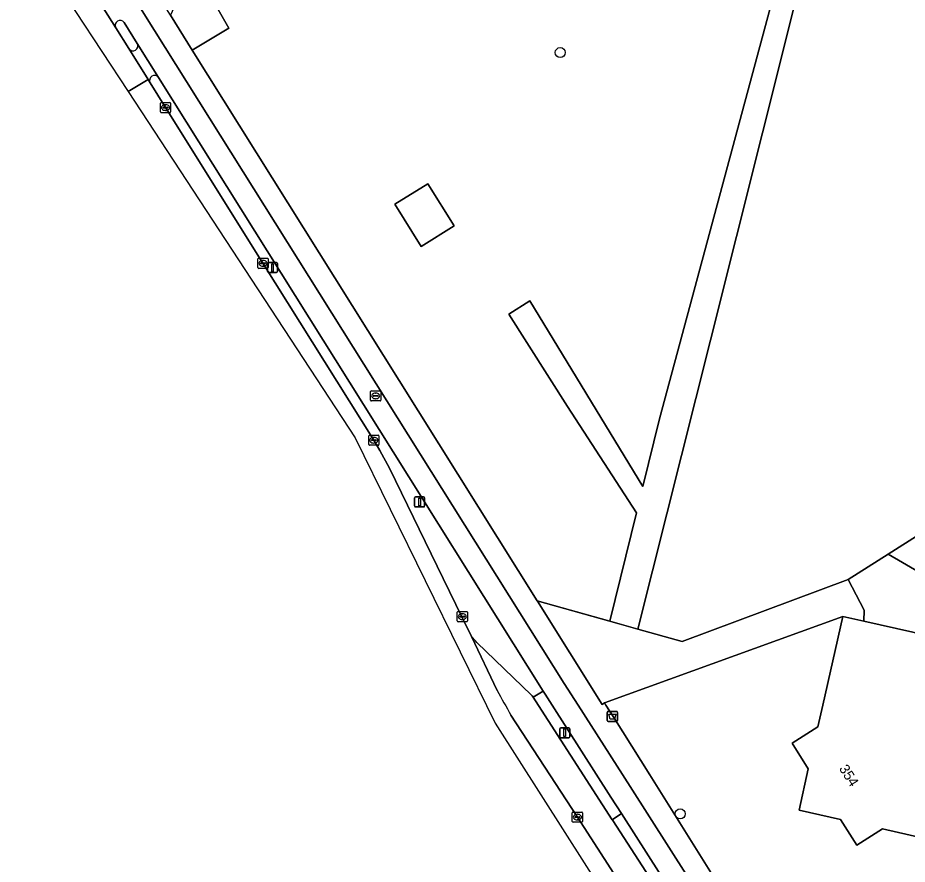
# Model space of a CAD drawing. Extents: x 160023 to 161302, y 384750 to 385707.
# Drawn here: x 160172 to 160259.3, y 384984.4 to 385067.5 of the extents above; entities that cross this region are included whole.
import ezdxf

# ---------------------------------------------------------------- set-up
doc = ezdxf.new("R2010")
doc.units = 0
for name, color, linetype in [('IMGEO_Afvalbak', 7, 'Continuous'), ('IMGEO_Berm_open', 7, 'Continuous'), ('IMGEO_Boom', 7, 'Continuous'), ('IMGEO_Erf', 7, 'Continuous'), ('IMGEO_Fietspad_gesloten', 7, 'Continuous'), ('IMGEO_Grasland_overig', 7, 'Continuous'), ('IMGEO_Hek', 7, 'Continuous'), ('IMGEO_Kolk', 7, 'Continuous'), ('IMGEO_Lichtmast', 7, 'Continuous'), ('IMGEO_OVBaan_open', 7, 'Continuous'), ('IMGEO_Pand', 7, 'Continuous'), ('IMGEO_Pand_nummerreeks', 7, 'Continuous'), ('IMGEO_Rijbaan_lokaal_open', 7, 'Continuous'), ('IMGEO_Rijbaan_regionaal_gesloten', 7, 'Continuous'), ('IMGEO_Rioolput', 7, 'Continuous'), ('IMGEO_Verkeerseiland_open', 7, 'Continuous'), ('IMGEO_Voetpad_onverhard', 7, 'Continuous'), ('IMGEO_Voetpad_open', 7, 'Continuous')]:
    doc.layers.add(name, color=color, linetype=linetype)

msp = doc.modelspace()

# ---------------------------------------------------------------- linework, layer by layer
at = {"layer": 'IMGEO_Afvalbak'}
for p, q in [((160229.982, 384999.39), (160230.772, 384999.39)), ((160230.772, 384999.39), (160229.982, 384999.39)), ((160229.882, 384998.49), (160229.882, 384999.29)), ((160229.882, 384999.29), (160229.882, 384998.49)), ((160230.872, 384999.29), (160230.872, 384998.49)), ((160230.872, 384998.49), (160230.872, 384999.29)), ((160230.772, 384998.39), (160229.982, 384998.39)), ((160229.982, 384998.39), (160230.772, 384998.39))]:
    msp.add_line(p, q, dxfattribs=at)
msp.add_lwpolyline([(160230.025, 384999.104), (160230.729, 384999.104), (160230.58, 384998.634), (160230.174, 384998.634), (160230.025, 384999.104)], dxfattribs=at)
for centre, start, end in [((160229.982, 384999.29), 90, 180), ((160229.982, 384999.29), 90, 180), ((160230.772, 384999.29), 0, 90), ((160230.772, 384999.29), 360, 90), ((160229.982, 384998.49), 180, 270), ((160229.982, 384998.49), 180, 270), ((160230.772, 384998.49), 270, 0), ((160230.772, 384998.49), 270, 0)]:
    msp.add_arc(centre, 0.1, start, end, dxfattribs=at)
at = {"layer": 'IMGEO_Berm_open'}
for points in [[(160231.281, 384989.356), (160230.377, 384988.745), (160230.426, 384988.669), (160235.467, 384980.885), (160236.406, 384979.434)], [(160269.56, 384928.19), (160264.551, 384936.251), (160256.317, 384949.536), (160253.18, 384954.585), (160241.648, 384973.092), (160231.281, 384989.356)]]:
    msp.add_lwpolyline(points, dxfattribs=at)
at = {"layer": 'IMGEO_Boom'}
for centre in [(160225.264, 385064.066), (160237.039, 384989.322)]:
    msp.add_circle(centre, 0.489, dxfattribs=at)
at = {"layer": 'IMGEO_Erf'}
for points in [[(160280.916, 385001.181), (160257.45, 385014.824), (160253.525, 385012.336), (160255.098, 385009.311), (160255.055, 385008.255), (160269.196, 385005.063)], [(160267.761, 384985.373), (160256.914, 384987.866), (160254.376, 384986.259), (160252.79, 384988.764), (160248.736, 384989.692), (160249.62, 384993.76), (160248.037, 384996.266), (160250.564, 384997.858), (160251.048, 385000), (160253.018, 385008.715), (160229.624, 385000.211), (160229.757, 385000), (160230.525, 384998.779), (160234.054, 384993.171), (160245.351, 384975.085)]]:
    msp.add_lwpolyline(points, dxfattribs=at)
at = {"layer": 'IMGEO_Fietspad_gesloten'}
for points in [[(160243.51, 384974.152), (160232.122, 384992.018), (160227.021, 385000), (160225.662, 385002.126), (160183.197, 385069.864), (160174.431, 385083.884), (160170.064, 385090.861)], [(160179.829, 385069.38), (160181.628, 385066.499)], [(160182.47, 385067.01), (160183.736, 385064.968), (160185.836, 385061.601), (160205.957, 385029.505), (160223.583, 385001.378), (160223.776, 385001.07), (160224.462, 385000), (160230.245, 384990.981), (160231.281, 384989.356), (160241.648, 384973.092)]]:
    msp.add_lwpolyline(points, dxfattribs=at)
msp.add_arc((160182.063, 385066.732), 0.493, 34.28379, 208.22236, dxfattribs=at)
at = {"layer": 'IMGEO_Grasland_overig'}
for points in [[(160263.258, 385128.704), (160254.185, 385092.511), (160247.686, 385066.356), (160240.011, 385035.841), (160232.89, 385007.459), (160237.23, 385006.236), (160253.525, 385012.336), (160257.45, 385014.824), (160260.583, 385016.811), (160261.202, 385019.264), (160266.916, 385041.926), (160293.095, 385145.525)], [(160207.798, 385132.669), (160201.562, 385109.837), (160196.57, 385091.702), (160190.411, 385070.563), (160192.736, 385066.467), (160189.153, 385064.306), (160209.445, 385031.878), (160223.017, 385010.241), (160230.124, 385008.238), (160232.748, 385018.878), (160225.978, 385029.314), (160220.205, 385038.374), (160222.282, 385039.697), (160233.386, 385021.466), (160235.021, 385028.094), (160247.583, 385074.766), (160255.043, 385104.991), (160263.021, 385135.825)]]:
    msp.add_lwpolyline(points, dxfattribs=at)
msp.add_lwpolyline([(160214.857, 385047.051), (160211.609, 385045.032), (160209.035, 385049.173), (160212.283, 385051.192)], close=True, dxfattribs=at)
at = {"layer": 'IMGEO_Hek'}
for points in [[(160253.525, 385012.336), (160257.45, 385014.824)], [(160223.017, 385010.241), (160237.23, 385006.236), (160253.525, 385012.336)]]:
    msp.add_lwpolyline(points, dxfattribs=at)
at = {"layer": 'IMGEO_Kolk'}
for p, q in [((160186.025, 385058.236), (160186.025, 385059.088)), ((160186.1, 385059.162), (160186.952, 385059.162)), ((160186.513, 385058.942), (160186.538, 385058.942)), ((160187.026, 385059.088), (160187.026, 385058.236)), ((160186.952, 385058.162), (160186.1, 385058.162)), ((160186.284, 385058.656), (160186.284, 385058.668)), ((160186.722, 385058.619), (160186.324, 385058.619)), ((160186.327, 385058.705), (160186.725, 385058.705)), ((160186.536, 385058.382), (160186.511, 385058.382)), ((160186.768, 385058.668), (160186.768, 385058.656)), ((160195.59, 385042.95), (160195.59, 385043.802)), ((160195.665, 385043.876), (160196.517, 385043.876)), ((160195.849, 385043.37), (160195.849, 385043.382)), ((160196.287, 385043.333), (160195.889, 385043.333)), ((160195.892, 385043.419), (160196.29, 385043.419)), ((160196.101, 385043.096), (160196.076, 385043.096)), ((160196.078, 385043.656), (160196.103, 385043.656)), ((160196.333, 385043.382), (160196.333, 385043.37)), ((160196.591, 385043.802), (160196.591, 385042.95)), ((160196.517, 385042.876), (160195.665, 385042.876)), ((160206.548, 385026.507), (160207.4, 385026.507)), ((160206.473, 385025.581), (160206.473, 385026.433)), ((160206.732, 385026.001), (160206.732, 385026.013)), ((160207.17, 385025.964), (160206.772, 385025.964)), ((160206.775, 385026.05), (160207.173, 385026.05)), ((160206.984, 385025.727), (160206.959, 385025.727)), ((160206.961, 385026.287), (160206.986, 385026.287)), ((160207.216, 385026.013), (160207.216, 385026.001)), ((160207.474, 385026.433), (160207.474, 385025.581)), ((160207.4, 385025.507), (160206.548, 385025.507)), ((160215.158, 385008.264), (160215.158, 385009.116)), ((160215.233, 385009.19), (160216.085, 385009.19)), ((160216.159, 385009.116), (160216.159, 385008.264)), ((160216.085, 385008.19), (160215.233, 385008.19)), ((160215.417, 385008.684), (160215.417, 385008.696)), ((160215.855, 385008.647), (160215.457, 385008.647)), ((160215.46, 385008.733), (160215.858, 385008.733)), ((160215.669, 385008.41), (160215.644, 385008.41)), ((160215.646, 385008.97), (160215.671, 385008.97)), ((160215.901, 385008.696), (160215.901, 385008.684)), ((160226.451, 384988.581), (160226.451, 384989.433)), ((160226.526, 384989.507), (160227.378, 384989.507)), ((160226.71, 384989.001), (160226.71, 384989.013)), ((160227.148, 384988.964), (160226.75, 384988.964)), ((160226.753, 384989.05), (160227.151, 384989.05)), ((160226.939, 384989.287), (160226.964, 384989.287)), ((160227.194, 384989.013), (160227.194, 384989.001)), ((160227.452, 384989.433), (160227.452, 384988.581)), ((160227.378, 384988.507), (160226.526, 384988.507)), ((160226.962, 384988.727), (160226.937, 384988.727))]:
    msp.add_line(p, q, dxfattribs=at)
for points in [[(160186.025, 385058.236), (160186.025, 385059.088)], [(160186.1, 385059.162), (160186.952, 385059.162)], [(160187.026, 385059.088), (160187.026, 385058.236)], [(160186.952, 385058.162), (160186.1, 385058.162)], [(160195.59, 385042.95), (160195.59, 385043.802)], [(160195.665, 385043.876), (160196.517, 385043.876)], [(160196.591, 385043.802), (160196.591, 385042.95)], [(160196.517, 385042.876), (160195.665, 385042.876)], [(160206.548, 385026.507), (160207.4, 385026.507)], [(160206.473, 385025.581), (160206.473, 385026.433)], [(160207.474, 385026.433), (160207.474, 385025.581)], [(160207.4, 385025.507), (160206.548, 385025.507)], [(160215.158, 385008.264), (160215.158, 385009.116)], [(160215.233, 385009.19), (160216.085, 385009.19)], [(160216.159, 385009.116), (160216.159, 385008.264)], [(160216.085, 385008.19), (160215.233, 385008.19)], [(160226.451, 384988.581), (160226.451, 384989.433)], [(160226.526, 384989.507), (160227.378, 384989.507)], [(160227.452, 384989.433), (160227.452, 384988.581)], [(160227.378, 384988.507), (160226.526, 384988.507)]]:
    msp.add_lwpolyline(points, dxfattribs=at)
for centre, radius, start, end in [((160186.102, 385059.086), 0.0765, 91.55205, 178.44795), ((160186.102, 385059.086), 0.0765, 91.55205, 178.44795), ((160186.95, 385059.086), 0.0765, 1.55205, 88.44795), ((160186.95, 385059.086), 0.0765, 1.55205, 88.44795), ((160186.102, 385058.238), 0.0765, 181.55205, 268.44795), ((160186.102, 385058.238), 0.0765, 181.55205, 268.44795), ((160186.324, 385058.665), 0.0403, 85.87752, 175.75265), ((160186.321, 385058.655), 0.0366, 178.93798, 274.71019), ((160186.725, 385058.662), 0.043, 264.86636, 352.45326), ((160186.729, 385058.667), 0.0386, 1.73085, 96.63898), ((160186.95, 385058.238), 0.0765, 271.55205, 358.44795), ((160186.95, 385058.238), 0.0765, 271.55205, 358.44795), ((160195.667, 385043.8), 0.0765, 91.55205, 178.44795), ((160195.667, 385043.8), 0.0765, 91.55205, 178.44795), ((160195.889, 385043.379), 0.0403, 85.87752, 175.75265), ((160195.886, 385043.369), 0.0366, 178.93798, 274.71019), ((160196.29, 385043.376), 0.043, 264.86636, 352.45326), ((160196.294, 385043.381), 0.0386, 1.73085, 96.63898), ((160196.515, 385043.8), 0.0765, 1.55205, 88.44795), ((160196.515, 385043.8), 0.0765, 1.55205, 88.44795), ((160195.667, 385042.952), 0.0765, 181.55205, 268.44795), ((160195.667, 385042.952), 0.0765, 181.55205, 268.44795), ((160196.515, 385042.952), 0.0765, 271.55205, 358.44795), ((160196.515, 385042.952), 0.0765, 271.55205, 358.44795), ((160206.55, 385026.431), 0.0765, 91.55205, 178.44795), ((160206.55, 385026.431), 0.0765, 91.55205, 178.44795), ((160207.398, 385026.431), 0.0765, 1.55205, 88.44795), ((160207.398, 385026.431), 0.0765, 1.55205, 88.44795), ((160206.55, 385025.583), 0.0765, 181.55205, 268.44795), ((160206.55, 385025.583), 0.0765, 181.55205, 268.44795), ((160206.772, 385026.01), 0.0403, 85.87752, 175.75265), ((160206.769, 385026), 0.0366, 178.93798, 274.71019), ((160207.173, 385026.007), 0.043, 264.86636, 352.45326), ((160207.177, 385026.012), 0.0386, 1.73085, 96.63898), ((160207.398, 385025.583), 0.0765, 271.55205, 358.44795), ((160207.398, 385025.583), 0.0765, 271.55205, 358.44795), ((160215.235, 385009.114), 0.0765, 91.55205, 178.44795), ((160215.235, 385009.114), 0.0765, 91.55205, 178.44795), ((160216.083, 385009.114), 0.0765, 1.55205, 88.44795), ((160216.083, 385009.114), 0.0765, 1.55205, 88.44795), ((160215.235, 385008.266), 0.0765, 181.55205, 268.44795), ((160215.235, 385008.266), 0.0765, 181.55205, 268.44795), ((160215.457, 385008.693), 0.0403, 85.87752, 175.75265), ((160215.454, 385008.683), 0.0366, 178.93798, 274.71019), ((160215.858, 385008.69), 0.043, 264.86636, 352.45326), ((160215.862, 385008.695), 0.0386, 1.73085, 96.63898), ((160216.083, 385008.266), 0.0765, 271.55205, 358.44795), ((160216.083, 385008.266), 0.0765, 271.55205, 358.44795), ((160226.528, 384989.431), 0.0765, 91.55205, 178.44795), ((160226.528, 384989.431), 0.0765, 91.55205, 178.44795), ((160226.75, 384989.01), 0.0403, 85.87752, 175.75265), ((160226.747, 384989), 0.0366, 178.93798, 274.71019), ((160227.151, 384989.007), 0.043, 264.86636, 352.45326), ((160227.155, 384989.012), 0.0386, 1.73085, 96.63898), ((160227.376, 384989.431), 0.0765, 1.55205, 88.44795), ((160227.376, 384989.431), 0.0765, 1.55205, 88.44795), ((160226.528, 384988.583), 0.0765, 181.55205, 268.44795), ((160226.528, 384988.583), 0.0765, 181.55205, 268.44795), ((160227.376, 384988.583), 0.0765, 271.55205, 358.44795), ((160227.376, 384988.583), 0.0765, 271.55205, 358.44795)]:
    msp.add_arc(centre, radius, start, end, dxfattribs=at)
for centre, major_axis, ratio, start_param, end_param in [((160186.512, 385058.662), (-0.387, 0.002), 0.722429, 4.712389, 7.853982), ((160186.537, 385058.662), (-0.39, 0.002), 0.717154, 1.570796, 4.712389), ((160196.077, 385043.376), (-0.387, 0.002), 0.722429, 4.712389, 7.853982), ((160196.102, 385043.376), (-0.39, 0.002), 0.717154, 1.570796, 4.712389), ((160206.96, 385026.007), (-0.387, 0.002), 0.722429, 4.712389, 7.853982), ((160206.985, 385026.007), (-0.39, 0.002), 0.717154, 1.570796, 4.712389), ((160215.645, 385008.69), (-0.387, 0.002), 0.722429, 4.712389, 7.853982), ((160215.67, 385008.69), (-0.39, 0.002), 0.717154, 1.570796, 4.712389), ((160226.938, 384989.007), (-0.387, 0.002), 0.722429, 4.712389, 7.853982), ((160226.963, 384989.007), (-0.39, 0.002), 0.717154, 1.570796, 4.712389)]:
    msp.add_ellipse(centre, major_axis=major_axis, ratio=ratio, start_param=start_param, end_param=end_param, dxfattribs=at)
at = {"layer": 'IMGEO_Lichtmast'}
for p, q in [((160196.53, 385042.56), (160196.53, 385043.36)), ((160196.53, 385043.36), (160196.53, 385042.56)), ((160196.63, 385043.46), (160197.42, 385043.46)), ((160197.42, 385043.46), (160196.63, 385043.46)), ((160197.52, 385043.36), (160197.52, 385042.56)), ((160197.52, 385042.56), (160197.52, 385043.36)), ((160197.42, 385042.46), (160196.63, 385042.46)), ((160196.63, 385042.46), (160197.42, 385042.46)), ((160210.966, 385019.555), (160210.966, 385020.355)), ((160210.966, 385020.355), (160210.966, 385019.555)), ((160211.066, 385020.455), (160211.856, 385020.455)), ((160211.856, 385020.455), (160211.066, 385020.455)), ((160211.956, 385020.355), (160211.956, 385019.555)), ((160211.956, 385019.555), (160211.956, 385020.355)), ((160211.856, 385019.455), (160211.066, 385019.455)), ((160211.066, 385019.455), (160211.856, 385019.455)), ((160225.211, 384996.883), (160225.211, 384997.683)), ((160225.211, 384997.683), (160225.211, 384996.883)), ((160225.311, 384997.783), (160226.101, 384997.783)), ((160226.101, 384997.783), (160225.311, 384997.783)), ((160226.201, 384997.683), (160226.201, 384996.883)), ((160226.201, 384996.883), (160226.201, 384997.683)), ((160226.101, 384996.783), (160225.311, 384996.783)), ((160225.311, 384996.783), (160226.101, 384996.783))]:
    msp.add_line(p, q, dxfattribs=at)
for points in [[(160196.95, 385043.335), (160197.1, 385043.335), (160197.1, 385042.585), (160196.95, 385042.585), (160196.95, 385043.335)], [(160211.386, 385020.33), (160211.536, 385020.33), (160211.536, 385019.58), (160211.386, 385019.58), (160211.386, 385020.33)], [(160225.631, 384997.658), (160225.781, 384997.658), (160225.781, 384996.908), (160225.631, 384996.908), (160225.631, 384997.658)]]:
    msp.add_lwpolyline(points, dxfattribs=at)
for centre, start, end in [((160196.63, 385043.36), 90, 180), ((160196.63, 385043.36), 90, 180), ((160197.42, 385043.36), 0, 90), ((160197.42, 385043.36), 360, 90), ((160196.63, 385042.56), 180, 270), ((160196.63, 385042.56), 180, 270), ((160197.42, 385042.56), 270, 0), ((160197.42, 385042.56), 270, 0), ((160211.066, 385020.355), 90, 180), ((160211.066, 385020.355), 90, 180), ((160211.856, 385020.355), 0, 90), ((160211.856, 385020.355), 360, 90), ((160211.066, 385019.555), 180, 270), ((160211.066, 385019.555), 180, 270), ((160211.856, 385019.555), 270, 0), ((160211.856, 385019.555), 270, 0), ((160225.311, 384997.683), 90, 180), ((160225.311, 384997.683), 90, 180), ((160226.101, 384997.683), 0, 90), ((160226.101, 384997.683), 360, 90), ((160225.311, 384996.883), 180, 270), ((160225.311, 384996.883), 180, 270), ((160226.101, 384996.883), 270, 0), ((160226.101, 384996.883), 270, 0)]:
    msp.add_arc(centre, 0.1, start, end, dxfattribs=at)
at = {"layer": 'IMGEO_OVBaan_open'}
for points in [[(160216.552, 385006.733), (160219.09, 385001.449)], [(160222.606, 385000.786), (160222.525, 385000.898), (160222.445, 385000.991), (160217.072, 385006.154)], [(160220.43, 384999.027), (160224.802, 384992.319), (160226.951, 384989.006), (160233.156, 384979.399), (160235.467, 384980.885), (160230.426, 384988.669), (160230.377, 384988.745), (160223.141, 384999.974), (160222.606, 385000.786)]]:
    msp.add_lwpolyline(points, dxfattribs=at)
for centre, radius, start, end in [((160209.5, 384999.876), 9.836, 39.65987, 44.19416), ((160261.629, 385023.402), 47.869, 207.29733, 210.61083)]:
    msp.add_arc(centre, radius, start, end, dxfattribs=at)
at = {"layer": 'IMGEO_Pand'}
for points in [[(160214.857, 385047.051), (160212.283, 385051.192), (160209.035, 385049.173), (160211.609, 385045.032)], [(160255.055, 385008.255), (160253.018, 385008.715), (160251.048, 385000), (160250.564, 384997.858), (160248.037, 384996.266), (160249.62, 384993.76), (160248.736, 384989.692), (160252.79, 384988.764), (160254.376, 384986.259), (160256.914, 384987.866), (160267.761, 384985.373), (160271.046, 385000), (160271.402, 385001.586), (160271.103, 385001.664), (160271.022, 385001.379), (160270.182, 385001.572), (160268.625, 385003.932), (160268.845, 385004.805), (160269.14, 385004.751), (160269.196, 385005.063)]]:
    msp.add_lwpolyline(points, close=True, dxfattribs=at)
at = {"layer": 'IMGEO_Rijbaan_lokaal_open'}
msp.add_lwpolyline([(160288.826, 385003.17), (160277.546, 385009.762), (160276.493, 385010.365), (160261.202, 385019.264), (160260.583, 385016.811), (160257.45, 385014.824), (160280.916, 385001.181), (160282.916, 385000), (160284.795, 384998.891), (160287.832, 384997.098)], dxfattribs=at)
at = {"layer": 'IMGEO_Rijbaan_regionaal_gesloten'}
msp.add_lwpolyline([(160182.846, 385060.226), (160184.812, 385061.414), (160182.915, 385064.46), (160181.628, 385066.499), (160179.829, 385069.38), (160178.329, 385071.733), (160175.955, 385075.243), (160171.144, 385081.963), (160169.327, 385084.511), (160168.127, 385086.205), (160166.332, 385088.703), (160166.292, 385088.759), (160164.649, 385087.808), (160169.907, 385079.932), (160175.086, 385072.045)], close=True, dxfattribs=at)
for points in [[(160219.09, 385001.449), (160216.552, 385006.733), (160215.645, 385008.618), (160213.772, 385012.433), (160208.493, 385023.251), (160207.565, 385024.999), (160206.973, 385026.006), (160196.09, 385043.376), (160186.525, 385058.661), (160185.018, 385061.084), (160184.812, 385061.414), (160182.846, 385060.226), (160205.151, 385026.253), (160218.895, 384998.23), (160243.406, 384959.7), (160265.177, 384925.604)], [(160250.217, 384952.936), (160238.51, 384971.109), (160233.156, 384979.399), (160226.951, 384989.006), (160224.802, 384992.319), (160220.43, 384999.027)]]:
    msp.add_lwpolyline(points, dxfattribs=at)
msp.add_arc((160261.629, 385023.402), 47.869, 207.29733, 210.61083, dxfattribs=at)
at = {"layer": 'IMGEO_Rioolput'}
for p, q in [((160206.727, 385030.86), (160207.579, 385030.86)), ((160206.652, 385029.934), (160206.652, 385030.786)), ((160206.911, 385030.354), (160206.911, 385030.366)), ((160207.349, 385030.317), (160206.951, 385030.317)), ((160206.954, 385030.403), (160207.352, 385030.403)), ((160207.163, 385030.08), (160207.138, 385030.08)), ((160207.14, 385030.64), (160207.165, 385030.64)), ((160207.395, 385030.366), (160207.395, 385030.354)), ((160207.653, 385030.786), (160207.653, 385029.934)), ((160207.579, 385029.86), (160206.727, 385029.86))]:
    msp.add_line(p, q, dxfattribs=at)
for points in [[(160206.727, 385030.86), (160207.579, 385030.86)], [(160206.652, 385029.934), (160206.652, 385030.786)], [(160207.653, 385030.786), (160207.653, 385029.934)], [(160207.579, 385029.86), (160206.727, 385029.86)]]:
    msp.add_lwpolyline(points, dxfattribs=at)
for centre, radius, start, end in [((160206.729, 385030.784), 0.0765, 91.55205, 178.44795), ((160206.729, 385030.784), 0.0765, 91.55205, 178.44795), ((160207.577, 385030.784), 0.0765, 1.55205, 88.44795), ((160207.577, 385030.784), 0.0765, 1.55205, 88.44795), ((160206.951, 385030.363), 0.0403, 85.87752, 175.75265), ((160206.948, 385030.353), 0.0366, 178.93798, 274.71019), ((160207.352, 385030.36), 0.043, 264.86636, 352.45326), ((160207.356, 385030.365), 0.0386, 1.73085, 96.63898), ((160206.729, 385029.936), 0.0765, 181.55205, 268.44795), ((160206.729, 385029.936), 0.0765, 181.55205, 268.44795), ((160207.577, 385029.936), 0.0765, 271.55205, 358.44795), ((160207.577, 385029.936), 0.0765, 271.55205, 358.44795)]:
    msp.add_arc(centre, radius, start, end, dxfattribs=at)
for centre, major_axis, ratio, start_param, end_param in [((160207.139, 385030.36), (-0.387, 0.002), 0.722429, 4.712389, 7.853982), ((160207.164, 385030.36), (-0.39, 0.002), 0.717154, 1.570796, 4.712389)]:
    msp.add_ellipse(centre, major_axis=major_axis, ratio=ratio, start_param=start_param, end_param=end_param, dxfattribs=at)
at = {"layer": 'IMGEO_Verkeerseiland_open'}
for points in [[(160183.736, 385064.968), (160182.47, 385067.01)], [(160181.628, 385066.499), (160182.915, 385064.46)], [(160205.957, 385029.505), (160185.836, 385061.601)], [(160185.018, 385061.084), (160186.525, 385058.661), (160196.09, 385043.376), (160206.973, 385026.006), (160207.565, 385024.999), (160208.493, 385023.251), (160213.772, 385012.433), (160215.645, 385008.618), (160216.552, 385006.733)], [(160217.072, 385006.154), (160222.445, 385000.991), (160222.525, 385000.898), (160222.606, 385000.786), (160223.583, 385001.378), (160205.957, 385029.505)]]:
    msp.add_lwpolyline(points, dxfattribs=at)
for centre, radius, start, end in [((160182.063, 385066.732), 0.493, 34.28379, 208.22236), ((160183.322, 385064.72), 0.483, 212.52643, 30.96851), ((160185.438, 385061.326), 0.484, 34.65749, 209.93068), ((160209.5, 384999.876), 9.836, 39.65987, 44.19416)]:
    msp.add_arc(centre, radius, start, end, dxfattribs=at)
at = {"layer": 'IMGEO_Voetpad_onverhard'}
msp.add_lwpolyline([(160201.562, 385109.837), (160207.798, 385132.669), (160210.527, 385131.958), (160211.42, 385135.38), (160208.478, 385136.147), (160208.14, 385134.854), (160206.324, 385135.344), (160201.418, 385117.172), (160193.664, 385089.392), (160189.222, 385072.712), (160187.011, 385067.73), (160189.153, 385064.306), (160192.736, 385066.467), (160190.411, 385070.563), (160196.57, 385091.702)], close=True, dxfattribs=at)
at = {"layer": 'IMGEO_Voetpad_open'}
for points in [[(160233.386, 385021.466), (160222.282, 385039.697), (160220.205, 385038.374), (160225.978, 385029.314), (160232.748, 385018.878), (160230.124, 385008.238), (160232.89, 385007.459), (160240.011, 385035.841), (160247.686, 385066.356), (160254.185, 385092.511), (160263.258, 385128.704), (160266.603, 385141.857), (160289.486, 385136.829), (160289.918, 385138.823), (160267.708, 385143.627), (160251.642, 385146.997), (160251.197, 385145.041), (160264.512, 385142.011), (160263.021, 385135.825), (160255.043, 385104.991), (160247.583, 385074.766), (160235.021, 385028.094)], [(160232.89, 385007.459), (160230.124, 385008.238), (160223.017, 385010.241), (160223.042, 385010.201), (160229.399, 385000.078), (160229.624, 385000.211), (160253.018, 385008.715), (160255.055, 385008.255), (160255.098, 385009.311), (160253.525, 385012.336), (160237.23, 385006.236)], [(160224.462, 385000), (160223.776, 385001.07), (160223.583, 385001.378), (160222.606, 385000.786), (160223.141, 384999.974), (160230.377, 384988.745), (160231.281, 384989.356), (160230.245, 384990.981)]]:
    msp.add_lwpolyline(points, close=True, dxfattribs=at)
for points in [[(160176.203, 385084.989), (160171.885, 385091.874), (160170.064, 385090.861), (160174.431, 385083.884), (160183.197, 385069.864), (160225.662, 385002.126), (160227.021, 385000), (160232.122, 384992.018), (160243.51, 384974.152), (160255.043, 384955.663), (160258.128, 384950.66), (160266.446, 384937.299), (160271.338, 384929.392), (160276.581, 384920.983), (160286.666, 384904.899), (160308.666, 384869.834), (160310.649, 384866.871)], [(160310.425, 384870.955), (160298.335, 384890.182), (160288.411, 384905.996), (160281.945, 384916.336), (160280.356, 384918.876), (160278.353, 384922.079), (160272.825, 384930.969), (160268.235, 384938.344), (160259.963, 384951.655), (160256.796, 384956.724), (160252.88, 384963.007), (160245.351, 384975.085), (160234.054, 384993.171), (160230.525, 384998.779), (160229.757, 385000), (160229.624, 385000.211), (160229.399, 385000.078), (160223.042, 385010.201), (160223.017, 385010.241), (160209.445, 385031.878), (160189.153, 385064.306), (160187.011, 385067.73), (160184.981, 385070.974), (160176.203, 385084.989)], [(160185.836, 385061.601), (160183.736, 385064.968)], [(160182.915, 385064.46), (160184.812, 385061.414), (160185.018, 385061.084)]]:
    msp.add_lwpolyline(points, dxfattribs=at)
for centre, radius, start, end in [((160183.322, 385064.72), 0.483, 212.52643, 30.96851), ((160185.438, 385061.326), 0.484, 34.65749, 209.93068)]:
    msp.add_arc(centre, radius, start, end, dxfattribs=at)

# ---------------------------------------------------------------- texts
at = {"layer": 'IMGEO_Pand_nummerreeks'}
msp.add_text('354', height=1, rotation=302.39544, dxfattribs=at).set_placement((160252.594, 384993.776))

doc.saveas('drawing.dxf')
